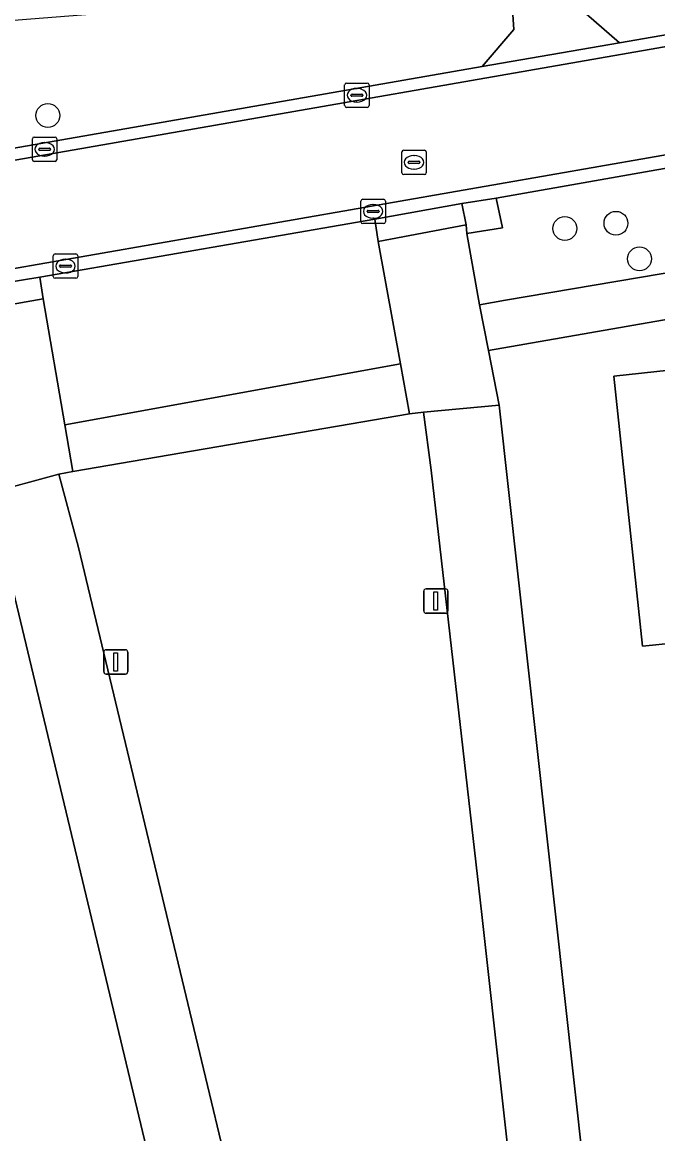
# Model space of a CAD drawing. Extents: x 162661 to 163484, y 380247 to 381230.
# Drawn here: x 162981.17 to 163007.21, y 380392.8 to 380438.33 of the extents above; entities that cross this region are included whole.
import ezdxf

# ---------------------------------------------------------------- set-up
doc = ezdxf.new("R2010")
doc.units = 0
for name, color, linetype in [('IMGEO_Berm_halfverhard', 7, 'Continuous'), ('IMGEO_Boom', 7, 'Continuous'), ('IMGEO_Erf', 7, 'Continuous'), ('IMGEO_Groenvoorziening', 7, 'Continuous'), ('IMGEO_Kolk', 7, 'Continuous'), ('IMGEO_Lichtmast', 7, 'Continuous'), ('IMGEO_Pand', 7, 'Continuous'), ('IMGEO_Parkeervlak_open', 7, 'Continuous'), ('IMGEO_Rijbaan_lokaal_gesloten', 7, 'Continuous'), ('IMGEO_Rijbaan_lokaal_open', 7, 'Continuous'), ('IMGEO_Rioolput', 7, 'Continuous'), ('IMGEO_Voetpad_open', 7, 'Continuous')]:
    doc.layers.add(name, color=color, linetype=linetype)

msp = doc.modelspace()

# ---------------------------------------------------------------- linework, layer by layer
at = {"layer": 'IMGEO_Berm_halfverhard'}
msp.add_lwpolyline([(163000.587, 380431.119), (162999.189, 380430.899), (162999.356, 380430.026), (162999.39, 380429.677), (163000.846, 380429.91)], close=True, dxfattribs=at)
at = {"layer": 'IMGEO_Boom'}
for centre in [(162982.219, 380434.507), (163003.404, 380429.878), (163005.499, 380430.092), (163006.464, 380428.636)]:
    msp.add_circle(centre, 0.489, dxfattribs=at)
at = {"layer": 'IMGEO_Erf'}
for points in [[(163047.603, 380433.152), (163037.976, 380431.448), (163035.606, 380431.035), (163000.273, 380424.875), (163000.715, 380422.638), (163006.844, 380367.252), (163011.947, 380368.147), (163056.95, 380375.873)], [(163012.242, 380411.119), (163008.173, 380410.683), (163007.935, 380412.912), (163006.592, 380412.768), (163005.407, 380423.835), (163011.583, 380424.496), (163012.115, 380419.525), (163012.77, 380413.407), (163012.005, 380413.326)]]:
    msp.add_lwpolyline(points, close=True, dxfattribs=at)
msp.add_lwpolyline([(162992.818, 380364.786), (162980.426, 380416.595), (162979.749, 380419.019), (162979.334, 380421.437), (162976.014, 380420.813), (162931.554, 380412.984), (162931.807, 380410.658), (162931.642, 380410.639), (162934.361, 380386.086)], dxfattribs=at)
at = {"layer": 'IMGEO_Groenvoorziening'}
for points in [[(163015.718, 380439.242), (163016.823, 380440.655), (163016.5, 380445.039), (163003.852, 380444.188), (163004.277, 380438.675), (163005.639, 380437.488)], [(162991.636, 380443.418), (162991.906, 380439.283), (162978.913, 380438.246), (162979.219, 380434.415), (162980.753, 380433.157), (163000.017, 380436.509), (163001.308, 380438.023), (163000.918, 380444.007)], [(163000.846, 380429.91), (162999.39, 380429.677), (162999.901, 380426.753), (163000.974, 380426.939), (163010.1, 380428.489), (163009.701, 380430.792), (163009.345, 380432.66), (163000.587, 380431.119)]]:
    msp.add_lwpolyline(points, close=True, dxfattribs=at)
msp.add_lwpolyline([(163003.383, 380371.369), (163000, 380401.781), (162997.93, 380419.975), (162997.616, 380422.36), (162997.043, 380422.281), (162983.247, 380419.922), (162982.667, 380419.816), (162983.47, 380416.805), (162994.695, 380370.063)], dxfattribs=at)
at = {"layer": 'IMGEO_Kolk'}
for p, q in [((162994.382, 380434.911), (162994.382, 380435.763)), ((162994.457, 380435.837), (162995.309, 380435.837)), ((162995.383, 380435.763), (162995.383, 380434.911)), ((162994.641, 380435.331), (162994.641, 380435.343)), ((162995.079, 380435.294), (162994.681, 380435.294)), ((162994.684, 380435.38), (162995.082, 380435.38)), ((162994.87, 380435.617), (162994.895, 380435.617)), ((162995.125, 380435.343), (162995.125, 380435.331)), ((162995.309, 380434.837), (162994.457, 380434.837)), ((162994.893, 380435.057), (162994.868, 380435.057)), ((162981.586, 380432.697), (162981.586, 380433.549)), ((162981.661, 380433.623), (162982.513, 380433.623)), ((162982.074, 380433.403), (162982.099, 380433.403)), ((162982.587, 380433.549), (162982.587, 380432.697)), ((162981.845, 380433.117), (162981.845, 380433.129)), ((162982.283, 380433.08), (162981.885, 380433.08)), ((162981.888, 380433.166), (162982.286, 380433.166)), ((162982.329, 380433.129), (162982.329, 380433.117)), ((162982.513, 380432.623), (162981.661, 380432.623)), ((162982.097, 380432.843), (162982.072, 380432.843)), ((162995.049, 380430.152), (162995.049, 380431.004)), ((162995.124, 380431.078), (162995.976, 380431.078)), ((162995.537, 380430.858), (162995.562, 380430.858)), ((162996.05, 380431.004), (162996.05, 380430.152)), ((162995.308, 380430.572), (162995.308, 380430.584)), ((162995.746, 380430.535), (162995.348, 380430.535)), ((162995.351, 380430.621), (162995.749, 380430.621)), ((162995.56, 380430.298), (162995.535, 380430.298)), ((162995.792, 380430.584), (162995.792, 380430.572)), ((162995.976, 380430.078), (162995.124, 380430.078)), ((162982.518, 380428.839), (162983.37, 380428.839)), ((162982.443, 380427.913), (162982.443, 380428.765)), ((162982.745, 380428.382), (162983.143, 380428.382)), ((162982.931, 380428.619), (162982.956, 380428.619)), ((162983.444, 380428.765), (162983.444, 380427.913)), ((162982.702, 380428.333), (162982.702, 380428.345)), ((162983.14, 380428.296), (162982.742, 380428.296)), ((162982.954, 380428.059), (162982.929, 380428.059)), ((162983.186, 380428.345), (162983.186, 380428.333)), ((162983.37, 380427.839), (162982.518, 380427.839))]:
    msp.add_line(p, q, dxfattribs=at)
for points in [[(162994.382, 380434.911), (162994.382, 380435.763)], [(162994.457, 380435.837), (162995.309, 380435.837)], [(162995.383, 380435.763), (162995.383, 380434.911)], [(162995.309, 380434.837), (162994.457, 380434.837)], [(162981.586, 380432.697), (162981.586, 380433.549)], [(162981.661, 380433.623), (162982.513, 380433.623)], [(162982.587, 380433.549), (162982.587, 380432.697)], [(162982.513, 380432.623), (162981.661, 380432.623)], [(162995.049, 380430.152), (162995.049, 380431.004)], [(162995.124, 380431.078), (162995.976, 380431.078)], [(162996.05, 380431.004), (162996.05, 380430.152)], [(162995.976, 380430.078), (162995.124, 380430.078)], [(162982.518, 380428.839), (162983.37, 380428.839)], [(162982.443, 380427.913), (162982.443, 380428.765)], [(162983.444, 380428.765), (162983.444, 380427.913)], [(162983.37, 380427.839), (162982.518, 380427.839)]]:
    msp.add_lwpolyline(points, dxfattribs=at)
for centre, radius, start, end in [((162994.459, 380435.761), 0.0765, 91.552, 178.448), ((162994.459, 380435.761), 0.0765, 91.552, 178.448), ((162995.307, 380435.761), 0.0765, 1.552, 88.448), ((162995.307, 380435.761), 0.0765, 1.552, 88.448), ((162994.681, 380435.34), 0.0403, 85.8775, 175.7526), ((162994.678, 380435.33), 0.0366, 178.938, 274.7102), ((162995.082, 380435.337), 0.043, 264.8664, 352.4533), ((162995.086, 380435.342), 0.0386, 1.7309, 96.639), ((162994.459, 380434.913), 0.0765, 181.552, 268.448), ((162994.459, 380434.913), 0.0765, 181.552, 268.448), ((162995.307, 380434.913), 0.0765, 271.552, 358.448), ((162995.307, 380434.913), 0.0765, 271.552, 358.448), ((162981.663, 380433.547), 0.0765, 91.552, 178.448), ((162981.663, 380433.547), 0.0765, 91.552, 178.448), ((162982.511, 380433.547), 0.0765, 1.552, 88.448), ((162982.511, 380433.547), 0.0765, 1.552, 88.448), ((162981.885, 380433.126), 0.0403, 85.8775, 175.7526), ((162981.882, 380433.116), 0.0366, 178.938, 274.7102), ((162982.286, 380433.123), 0.043, 264.8664, 352.4533), ((162982.29, 380433.128), 0.0386, 1.7309, 96.639), ((162981.663, 380432.699), 0.0765, 181.552, 268.448), ((162981.663, 380432.699), 0.0765, 181.552, 268.448), ((162982.511, 380432.699), 0.0765, 271.552, 358.448), ((162982.511, 380432.699), 0.0765, 271.552, 358.448), ((162995.126, 380431.002), 0.0765, 91.552, 178.448), ((162995.126, 380431.002), 0.0765, 91.552, 178.448), ((162995.974, 380431.002), 0.0765, 1.552, 88.448), ((162995.974, 380431.002), 0.0765, 1.552, 88.448), ((162995.348, 380430.581), 0.0403, 85.8775, 175.7526), ((162995.345, 380430.571), 0.0366, 178.938, 274.7102), ((162995.749, 380430.578), 0.043, 264.8664, 352.4533), ((162995.753, 380430.583), 0.0386, 1.7309, 96.639), ((162995.126, 380430.154), 0.0765, 181.552, 268.448), ((162995.126, 380430.154), 0.0765, 181.552, 268.448), ((162995.974, 380430.154), 0.0765, 271.552, 358.448), ((162995.974, 380430.154), 0.0765, 271.552, 358.448), ((162982.52, 380428.763), 0.0765, 91.552, 178.448), ((162982.52, 380428.763), 0.0765, 91.552, 178.448), ((162983.368, 380428.763), 0.0765, 1.552, 88.448), ((162983.368, 380428.763), 0.0765, 1.552, 88.448), ((162982.742, 380428.342), 0.0403, 85.8775, 175.7526), ((162983.147, 380428.344), 0.0386, 1.7309, 96.639), ((162982.52, 380427.915), 0.0765, 181.552, 268.448), ((162982.52, 380427.915), 0.0765, 181.552, 268.448), ((162982.739, 380428.332), 0.0366, 178.938, 274.7102), ((162983.143, 380428.339), 0.043, 264.8664, 352.4533), ((162983.368, 380427.915), 0.0765, 271.552, 358.448), ((162983.368, 380427.915), 0.0765, 271.552, 358.448)]:
    msp.add_arc(centre, radius, start, end, dxfattribs=at)
for centre, major_axis, ratio, start_param, end_param in [((162994.869, 380435.337), (-0.387, 0.002), 0.722429, 4.712389, 7.853982), ((162994.894, 380435.337), (-0.39, 0.002), 0.717154, 1.570796, 4.712389), ((162982.073, 380433.123), (-0.387, 0.002), 0.722429, 4.712389, 7.853982), ((162982.098, 380433.123), (-0.39, 0.002), 0.717154, 1.570796, 4.712389), ((162995.536, 380430.578), (-0.387, 0.002), 0.722429, 4.712389, 7.853982), ((162995.561, 380430.578), (-0.39, 0.002), 0.717154, 1.570796, 4.712389), ((162982.93, 380428.339), (-0.387, 0.002), 0.722429, 4.712389, 7.853982), ((162982.955, 380428.339), (-0.39, 0.002), 0.717154, 1.570796, 4.712389)]:
    msp.add_ellipse(centre, major_axis=major_axis, ratio=ratio, start_param=start_param, end_param=end_param, dxfattribs=at)
at = {"layer": 'IMGEO_Lichtmast'}
for p, q in [((162997.622, 380414.218), (162997.622, 380415.018)), ((162997.622, 380415.018), (162997.622, 380414.218)), ((162997.722, 380415.118), (162998.512, 380415.118)), ((162998.512, 380415.118), (162997.722, 380415.118)), ((162998.612, 380415.018), (162998.612, 380414.218)), ((162998.612, 380414.218), (162998.612, 380415.018)), ((162998.512, 380414.118), (162997.722, 380414.118)), ((162997.722, 380414.118), (162998.512, 380414.118)), ((162984.508, 380411.726), (162984.508, 380412.526)), ((162984.508, 380412.526), (162984.508, 380411.726)), ((162984.608, 380412.626), (162985.398, 380412.626)), ((162985.398, 380412.626), (162984.608, 380412.626)), ((162985.498, 380412.526), (162985.498, 380411.726)), ((162985.498, 380411.726), (162985.498, 380412.526)), ((162985.398, 380411.626), (162984.608, 380411.626)), ((162984.608, 380411.626), (162985.398, 380411.626))]:
    msp.add_line(p, q, dxfattribs=at)
for points in [[(162998.042, 380414.993), (162998.192, 380414.993), (162998.192, 380414.243), (162998.042, 380414.243), (162998.042, 380414.993)], [(162984.928, 380412.501), (162985.078, 380412.501), (162985.078, 380411.751), (162984.928, 380411.751), (162984.928, 380412.501)]]:
    msp.add_lwpolyline(points, dxfattribs=at)
for centre, start, end in [((162997.722, 380415.018), 90, 180), ((162997.722, 380415.018), 90, 180), ((162998.512, 380415.018), 0, 90), ((162998.512, 380415.018), 360, 90), ((162997.722, 380414.218), 180, 270), ((162997.722, 380414.218), 180, 270), ((162998.512, 380414.218), 270, 0), ((162998.512, 380414.218), 270, 0), ((162984.608, 380412.526), 90, 180), ((162984.608, 380412.526), 90, 180), ((162985.398, 380412.526), 0, 90), ((162985.398, 380412.526), 360, 90), ((162984.608, 380411.726), 180, 270), ((162984.608, 380411.726), 180, 270), ((162985.398, 380411.726), 270, 0), ((162985.398, 380411.726), 270, 0)]:
    msp.add_arc(centre, 0.1, start, end, dxfattribs=at)
at = {"layer": 'IMGEO_Pand'}
msp.add_lwpolyline([(163012.242, 380411.119), (163012.005, 380413.326), (163012.77, 380413.407), (163012.115, 380419.525), (163011.583, 380424.496), (163005.407, 380423.835), (163006.592, 380412.768), (163007.935, 380412.912), (163008.173, 380410.683)], close=True, dxfattribs=at)
at = {"layer": 'IMGEO_Parkeervlak_open'}
msp.add_lwpolyline([(162995.758, 380429.344), (162995.616, 380430.265), (162981.885, 380427.887), (162982.029, 380426.999), (162982.917, 380421.838), (162996.668, 380424.34)], close=True, dxfattribs=at)
at = {"layer": 'IMGEO_Rijbaan_lokaal_gesloten'}
msp.add_lwpolyline([(163037.362, 380438.095), (163036.608, 380442.417), (162956.429, 380428.423), (162918.293, 380421.767), (162919.308, 380417.511)], close=True, dxfattribs=at)
at = {"layer": 'IMGEO_Rijbaan_lokaal_open'}
for points in [[(163037.52, 380443.117), (163020.803, 380440.137), (163018.489, 380439.724), (163015.718, 380439.242), (163005.639, 380437.488), (163000.017, 380436.509), (162980.753, 380433.157), (162975.066, 380432.167), (162974.077, 380431.995), (162971.707, 380431.582), (162959.369, 380429.435), (162956.344, 380428.909), (162956.429, 380428.423), (163036.608, 380442.417)], [(163040.445, 380438.633), (163037.362, 380438.095), (162919.308, 380417.511), (162919.423, 380416.995), (162926.714, 380418.281), (162930.158, 380418.917), (162931.432, 380419.117), (162976.91, 380427.029)], [(162976.91, 380427.029), (162978.287, 380427.3), (162981.885, 380427.887), (162995.616, 380430.265), (162999.189, 380430.899), (163000.587, 380431.119), (163009.345, 380432.66), (163011.713, 380433.077), (163040.551, 380438.12)], [(162994.695, 380370.063), (162983.47, 380416.805), (162982.667, 380419.816), (162979.749, 380419.019), (162980.426, 380416.595), (162992.818, 380364.786), (163006.844, 380367.252), (163000.715, 380422.638)], [(163000.715, 380422.638), (162997.616, 380422.36), (162997.93, 380419.975), (163000, 380401.781), (163003.383, 380371.369)]]:
    msp.add_lwpolyline(points, dxfattribs=at)
for points in [[(162999.901, 380426.753), (162999.39, 380429.677), (162999.356, 380430.026), (162995.758, 380429.344), (162996.668, 380424.34), (162997.043, 380422.281), (162997.616, 380422.36), (163000.715, 380422.638), (163000.273, 380424.875)], [(162982.029, 380426.999), (162978.467, 380426.37), (162978.52, 380426.006), (162979.058, 380423.118), (162979.334, 380421.437), (162979.749, 380419.019), (162982.667, 380419.816), (162983.247, 380419.922), (162982.917, 380421.838)]]:
    msp.add_lwpolyline(points, close=True, dxfattribs=at)
at = {"layer": 'IMGEO_Rioolput'}
for p, q in [((162996.725, 380432.162), (162996.725, 380433.014)), ((162996.8, 380433.088), (162997.652, 380433.088)), ((162997.726, 380433.014), (162997.726, 380432.162)), ((162996.984, 380432.582), (162996.984, 380432.594)), ((162997.422, 380432.545), (162997.024, 380432.545)), ((162997.027, 380432.631), (162997.425, 380432.631)), ((162997.213, 380432.868), (162997.238, 380432.868)), ((162997.468, 380432.594), (162997.468, 380432.582)), ((162997.652, 380432.088), (162996.8, 380432.088)), ((162997.236, 380432.308), (162997.211, 380432.308))]:
    msp.add_line(p, q, dxfattribs=at)
for points in [[(162996.725, 380432.162), (162996.725, 380433.014)], [(162996.8, 380433.088), (162997.652, 380433.088)], [(162997.726, 380433.014), (162997.726, 380432.162)], [(162997.652, 380432.088), (162996.8, 380432.088)]]:
    msp.add_lwpolyline(points, dxfattribs=at)
for centre, radius, start, end in [((162996.802, 380433.012), 0.0765, 91.552, 178.448), ((162996.802, 380433.012), 0.0765, 91.552, 178.448), ((162997.65, 380433.012), 0.0765, 1.552, 88.448), ((162997.65, 380433.012), 0.0765, 1.552, 88.448), ((162997.024, 380432.591), 0.0403, 85.8775, 175.7526), ((162997.021, 380432.581), 0.0366, 178.938, 274.7102), ((162997.425, 380432.588), 0.043, 264.8664, 352.4533), ((162997.429, 380432.593), 0.0386, 1.7309, 96.639), ((162996.802, 380432.164), 0.0765, 181.552, 268.448), ((162996.802, 380432.164), 0.0765, 181.552, 268.448), ((162997.65, 380432.164), 0.0765, 271.552, 358.448), ((162997.65, 380432.164), 0.0765, 271.552, 358.448)]:
    msp.add_arc(centre, radius, start, end, dxfattribs=at)
for centre, major_axis, ratio, start_param, end_param in [((162997.212, 380432.588), (-0.387, 0.002), 0.722429, 4.712389, 7.853982), ((162997.237, 380432.588), (-0.39, 0.002), 0.717154, 1.570796, 4.712389)]:
    msp.add_ellipse(centre, major_axis=major_axis, ratio=ratio, start_param=start_param, end_param=end_param, dxfattribs=at)
at = {"layer": 'IMGEO_Voetpad_open'}
for points in [[(163005.639, 380437.488), (163004.277, 380438.675), (163003.852, 380444.188), (163000.918, 380444.007), (163001.308, 380438.023), (163000.017, 380436.509)], [(162999.189, 380430.899), (162995.616, 380430.265), (162995.758, 380429.344), (162999.356, 380430.026)], [(162981.885, 380427.887), (162978.287, 380427.3), (162978.467, 380426.37), (162982.029, 380426.999)], [(162997.043, 380422.281), (162996.668, 380424.34), (162982.917, 380421.838), (162983.247, 380419.922)]]:
    msp.add_lwpolyline(points, close=True, dxfattribs=at)
msp.add_lwpolyline([(163047.193, 380434.904), (163046.518, 380434.786), (163012.482, 380428.848), (163012.096, 380430.911), (163011.713, 380433.077), (163009.345, 380432.66), (163009.701, 380430.792), (163010.1, 380428.489), (163000.974, 380426.939), (162999.901, 380426.753), (163000.273, 380424.875), (163035.606, 380431.035)], dxfattribs=at)

doc.saveas('drawing.dxf')
